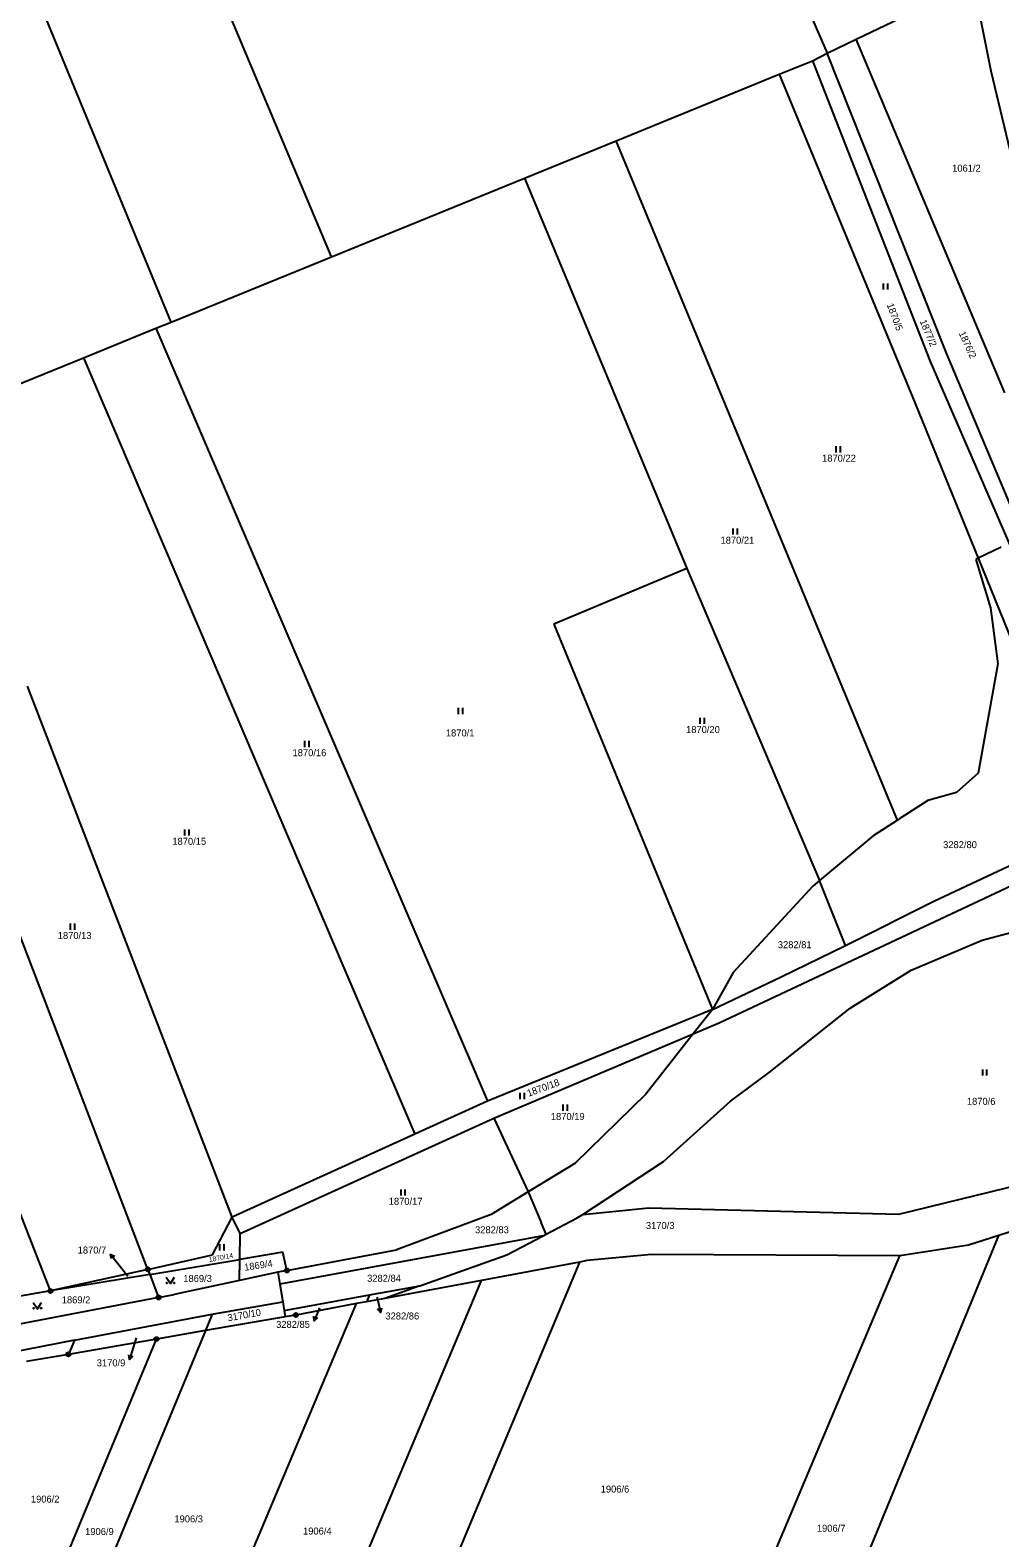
# Model space of a CAD drawing. Extents: x -736345 to -729997, y -1130177 to -1122501.
# Drawn here: x -732240.5 to -732004.4, y -1127413.6 to -1127046.9 of the extents above; entities that cross this region are included whole.
import ezdxf

# ---------------------------------------------------------------- set-up
doc = ezdxf.new("R2010")
doc.units = 0
for name, color, linetype in [('Vrstva 1', 7, 'Continuous'), ('Vrstva 16', 7, 'Continuous'), ('Vrstva 18', 7, 'Continuous'), ('Vrstva 25', 7, 'Continuous')]:
    doc.layers.add(name, color=color, linetype=linetype)

msp = doc.modelspace()

# ---------------------------------------------------------------- linework, layer by layer
at = {"layer": 'Vrstva 1'}
for points in [[(-732067.2, -1127005.01), (-732046.51, -1127052.5)], [(-732167.12, -1127101.98), (-732207.54, -1127005.98)], [(-732206.14, -1127117.86), (-732245.39, -1127022.54)], [(-732039.44, -1127049.1), (-732014.6, -1127037.14)], [(-732010.84, -1127035.58), (-732006.65, -1127056.77)], [(-732046.51, -1127052.5), (-732039.44, -1127049.1)], [(-732003.24, -1127135.12), (-732039.44, -1127049.1)], [(-732050.06, -1127054.31), (-732046.51, -1127052.5)], [(-732017.47, -1127125.41), (-732046.51, -1127052.5)], [(-732058.14, -1127057.6), (-732050.06, -1127054.31)], [(-732050.06, -1127054.31), (-732021.4, -1127127.45)], [(-732097.87, -1127073.78), (-732058.14, -1127057.6)], [(-732058.14, -1127057.6), (-732025.09, -1127137.67)], [(-732006.65, -1127056.77), (-731985.5, -1127145.11)], [(-732120.14, -1127082.85), (-732097.87, -1127073.78)], [(-732029.35, -1127238.98), (-732097.87, -1127073.78)], [(-732167.12, -1127101.98), (-732120.14, -1127082.85)], [(-732120.14, -1127082.85), (-732080.63, -1127177.77)], [(-732206.14, -1127117.86), (-732167.12, -1127101.98)], [(-732209.84, -1127119.37), (-732206.14, -1127117.86)], [(-732227.5, -1127126.56), (-732209.84, -1127119.37)], [(-732209.84, -1127119.37), (-732129.16, -1127307.38)], [(-731990.06, -1127190.34), (-732017.47, -1127125.41)], [(-732251.86, -1127136.48), (-732227.5, -1127126.56)], [(-732227.5, -1127126.56), (-732146.84, -1127315.35)], [(-732021.4, -1127127.45), (-731996.12, -1127185.72)], [(-732025.09, -1127137.67), (-732009.76, -1127175.32)], [(-732004.16, -1127172.62), (-732009.76, -1127175.32)], [(-732009.76, -1127175.32), (-732010.29, -1127175.58)], [(-732010.29, -1127175.58), (-732006.7, -1127187.41)], [(-732009.76, -1127175.32), (-731982.98, -1127241.1)], [(-732080.63, -1127177.77), (-732113, -1127191.36)], [(-732080.63, -1127177.77), (-732048.37, -1127253.7)], [(-732006.7, -1127187.41), (-732004.97, -1127200.99)], [(-732113, -1127191.36), (-732074.39, -1127285.05)], [(-732004.97, -1127200.99), (-732009.74, -1127227.61)], [(-732191.26, -1127335.53), (-732241.09, -1127206.45)], [(-732009.74, -1127227.61), (-732014.97, -1127232.27)], [(-732014.97, -1127232.27), (-732021.96, -1127234.24)], [(-732021.96, -1127234.24), (-732028.76, -1127238.6)], [(-732029.35, -1127238.98), (-732035.32, -1127242.81)], [(-732028.76, -1127238.6), (-732029.35, -1127238.98)], [(-732072.61, -1127288.22), (-731972.09, -1127241.06)], [(-732035.32, -1127242.81), (-732048.37, -1127253.7)], [(-732020.52, -1127258.75), (-731982.98, -1127241.1)], [(-732211.83, -1127348.26), (-732249.44, -1127250.24)], [(-732048.37, -1127253.7), (-732049.99, -1127255.05)], [(-732041.99, -1127269.5), (-732048.37, -1127253.7)], [(-732049.99, -1127255.05), (-732069.38, -1127276.09)], [(-732041.99, -1127269.5), (-732020.52, -1127258.75)], [(-732008.76, -1127268.23), (-731985.65, -1127262.01)], [(-732026.04, -1127275.46), (-732008.76, -1127268.23)], [(-732057.68, -1127277.14), (-732041.99, -1127269.5)], [(-732069.38, -1127276.09), (-732074.39, -1127285.05)], [(-732040.91, -1127284.7), (-732026.04, -1127275.46)], [(-732074.39, -1127285.05), (-732057.68, -1127277.14)], [(-732235.52, -1127353.51), (-732261.41, -1127287.38)], [(-732074.39, -1127285.05), (-732129.16, -1127307.38)], [(-732074.39, -1127285.05), (-732079.09, -1127291.01)], [(-732060.61, -1127300.36), (-732040.91, -1127284.7)], [(-732127.61, -1127311.52), (-732079.09, -1127291.01)], [(-732079.09, -1127291.01), (-732090.65, -1127305.69)], [(-732079.09, -1127291.01), (-732072.61, -1127288.22)], [(-732070.05, -1127307.39), (-732060.61, -1127300.36)], [(-732090.65, -1127305.69), (-732107.9, -1127322.48)], [(-732129.16, -1127307.38), (-732146.84, -1127315.35)], [(-732086.33, -1127322.05), (-732070.05, -1127307.39)], [(-732189.36, -1127339.57), (-732127.61, -1127311.52)], [(-732127.61, -1127311.52), (-732119.25, -1127329.42)], [(-732146.84, -1127315.35), (-732191.26, -1127335.53)], [(-732107.9, -1127322.48), (-732119.25, -1127329.42)], [(-732105.94, -1127334.92), (-732086.33, -1127322.05)], [(-732029.06, -1127334.84), (-731999.16, -1127327.57)], [(-732119.25, -1127329.42), (-732128.26, -1127334.93)], [(-732119.25, -1127329.42), (-732116.11, -1127336.84)], [(-732128.26, -1127334.93), (-732151.33, -1127343.5)], [(-732107.36, -1127335.73), (-732105.94, -1127334.92)], [(-732105.94, -1127334.92), (-732089.89, -1127333.32)], [(-732089.89, -1127333.32), (-732029.06, -1127334.84)], [(-732196.11, -1127344.72), (-732191.26, -1127335.53)], [(-732189.36, -1127339.57), (-732191.26, -1127335.53)], [(-732114.89, -1127339.71), (-732116.11, -1127336.84)], [(-732114.89, -1127339.71), (-732107.36, -1127335.73)], [(-731995.87, -1127337.18), (-732004.73, -1127340.02)], [(-732189.46, -1127345.84), (-732189.36, -1127339.57)], [(-732115.61, -1127340.09), (-732179.68, -1127351.82)], [(-732124.44, -1127344.76), (-732115.61, -1127340.09)], [(-732115.61, -1127340.09), (-732114.89, -1127339.71)], [(-732079.68, -1127522.36), (-732004.73, -1127340.02)], [(-732012.09, -1127342.38), (-732028.82, -1127344.93)], [(-732004.73, -1127340.02), (-732012.09, -1127342.38)], [(-732211.83, -1127348.26), (-732196.11, -1127344.72)], [(-732211.36, -1127349.48), (-732189.46, -1127345.84)], [(-732189.54, -1127350.95), (-732189.46, -1127345.84)], [(-732178.98, -1127344.09), (-732189.46, -1127345.84)], [(-732177.96, -1127348.53), (-732178.98, -1127344.09)], [(-732177.96, -1127348.53), (-732151.33, -1127343.5)], [(-732145.65, -1127352.3), (-732124.44, -1127344.76)], [(-732104.86, -1127346.14), (-732106.73, -1127346.49)], [(-732089.27, -1127344.63), (-732104.86, -1127346.14)], [(-732100.14, -1127513.88), (-732028.82, -1127344.93)], [(-732028.82, -1127344.93), (-732089.27, -1127344.63)], [(-732211.83, -1127348.26), (-732235.52, -1127353.51)], [(-732211.36, -1127349.48), (-732235.52, -1127353.51)], [(-732211.83, -1127348.26), (-732211.36, -1127349.48)], [(-732211.36, -1127349.48), (-732209.21, -1127355.09)], [(-732180.15, -1127348.93), (-732189.54, -1127350.95)], [(-732177.96, -1127348.53), (-732180.15, -1127348.93)], [(-732180.15, -1127348.93), (-732179.68, -1127351.82)], [(-732106.73, -1127346.49), (-732165.47, -1127486.8)], [(-732106.73, -1127346.49), (-732130.61, -1127350.94)], [(-732235.52, -1127353.51), (-732254.07, -1127356.76)], [(-732189.54, -1127350.95), (-732205.44, -1127354.37)], [(-732184.37, -1127478.96), (-732130.61, -1127350.94)], [(-732179.68, -1127351.82), (-732178.99, -1127356.14)], [(-732157.89, -1127354.45), (-732145.65, -1127352.3)], [(-732130.61, -1127350.94), (-732154.18, -1127355.33)], [(-732145.65, -1127352.3), (-732154.18, -1127355.33)], [(-732209.21, -1127355.09), (-732243.93, -1127361.72)], [(-732209.21, -1127355.09), (-732205.44, -1127354.37)], [(-732208.45, -1127469.11), (-732161.02, -1127356.6)], [(-732196.13, -1127359.16), (-732178.99, -1127356.14)], [(-732178.99, -1127356.14), (-732178.65, -1127358.24)], [(-732178.65, -1127358.24), (-732157.89, -1127354.45)], [(-732161.02, -1127356.6), (-732175.79, -1127359.36)], [(-732158.59, -1127356.15), (-732161.02, -1127356.6)], [(-732157.89, -1127354.45), (-732158.59, -1127356.15)], [(-732154.18, -1127355.33), (-732158.59, -1127356.15)], [(-732229.7, -1127365.45), (-732196.13, -1127359.16)], [(-732196.13, -1127359.16), (-732197.79, -1127363.16)], [(-732178.4, -1127359.81), (-732197.79, -1127363.16)], [(-732178.65, -1127358.24), (-732178.4, -1127359.81)], [(-732175.79, -1127359.36), (-732178.4, -1127359.81)], [(-732197.79, -1127363.16), (-732236.89, -1127457.5)], [(-732197.79, -1127363.16), (-732209.71, -1127365.22)], [(-732229.7, -1127365.45), (-732293.91, -1127378.05)], [(-732246.36, -1127453.64), (-732209.71, -1127365.22)], [(-732209.71, -1127365.22), (-732231.15, -1127368.93)], [(-732229.7, -1127365.45), (-732231.15, -1127368.93)], [(-732231.15, -1127368.93), (-732241.33, -1127370.69)]]:
    msp.add_lwpolyline(points, dxfattribs=at)
at = {"layer": 'Vrstva 16'}
for points in [[(-732216.65, -1127349.97), (-732219.04, -1127346.96)], [(-732156.07, -1127355.02), (-732155.88, -1127355.83)], [(-732170.08, -1127357.63), (-732170.22, -1127358)], [(-732214.68, -1127364.9), (-732215.4, -1127367.28)]]:
    msp.add_lwpolyline(points, dxfattribs=at)
at = {"layer": 'Vrstva 25'}
for points in [[(-732032.747, -1127109.995), (-732032.747, -1127108.495)], [(-732031.713, -1127109.995), (-732031.713, -1127108.495)], [(-732044.257, -1127149.585), (-732044.257, -1127148.085)], [(-732043.223, -1127149.585), (-732043.223, -1127148.085)], [(-732069.347, -1127169.545), (-732069.347, -1127168.045)], [(-732068.313, -1127169.545), (-732068.313, -1127168.045)], [(-732136.187, -1127213.195), (-732136.187, -1127211.695)], [(-732135.153, -1127213.195), (-732135.153, -1127211.695)], [(-732077.407, -1127215.595), (-732077.407, -1127214.095)], [(-732076.373, -1127215.595), (-732076.373, -1127214.095)], [(-732173.577, -1127221.225), (-732173.577, -1127219.725)], [(-732172.543, -1127221.225), (-732172.543, -1127219.725)], [(-732202.787, -1127242.775), (-732202.787, -1127241.275)], [(-732201.753, -1127242.775), (-732201.753, -1127241.275)], [(-732230.637, -1127265.685), (-732230.637, -1127264.185)], [(-732229.603, -1127265.685), (-732229.603, -1127264.185)], [(-732008.627, -1127301.145), (-732008.627, -1127299.645)], [(-732007.593, -1127301.145), (-732007.593, -1127299.645)], [(-732121.207, -1127306.835), (-732121.207, -1127305.335)], [(-732120.173, -1127306.835), (-732120.173, -1127305.335)], [(-732110.707, -1127309.685), (-732110.707, -1127308.185)], [(-732109.673, -1127309.685), (-732109.673, -1127308.185)], [(-732150.197, -1127330.325), (-732150.197, -1127328.825)], [(-732149.163, -1127330.325), (-732149.163, -1127328.825)], [(-732194.267, -1127343.665), (-732194.267, -1127342.165)], [(-732193.233, -1127343.665), (-732193.233, -1127342.165)], [(-732219.04, -1127346.96), (-732220.903, -1127344.609)], [(-732220.674, -1127345.704), (-732220.903, -1127344.609), (-732219.89, -1127345.083)], [(-732207.32, -1127350.17), (-732206.32, -1127351.67), (-732205.32, -1127350.17)], [(-732239.71, -1127356.32), (-732238.71, -1127357.82), (-732237.71, -1127356.32)], [(-732155.88, -1127355.83), (-732155.201, -1127358.751)], [(-732170.498, -1127360.042), (-732171.334, -1127360.785), (-732171.426, -1127359.671)], [(-732170.22, -1127358), (-732171.334, -1127360.785)], [(-732154.94, -1127357.664), (-732155.201, -1127358.751), (-732155.913, -1127357.891)], [(-732215.4, -1127367.28), (-732216.267, -1127370.151)], [(-732215.499, -1127369.339), (-732216.267, -1127370.151), (-732216.456, -1127369.05)]]:
    msp.add_lwpolyline(points, dxfattribs=at)
for centre, radius in [((-732211.83, -1127348.26), 0.5), ((-732211.83, -1127348.26), 0.032), ((-732177.96, -1127348.53), 0.5), ((-732177.96, -1127348.53), 0.032), ((-732235.52, -1127353.51), 0.5), ((-732235.52, -1127353.51), 0.032), ((-732207.22, -1127351.57), 0.1), ((-732205.42, -1127351.57), 0.1), ((-732209.21, -1127355.09), 0.5), ((-732209.21, -1127355.09), 0.032), ((-732239.61, -1127357.72), 0.1), ((-732237.81, -1127357.72), 0.1), ((-732175.79, -1127359.36), 0.5), ((-732175.79, -1127359.36), 0.032), ((-732209.71, -1127365.22), 0.5), ((-732209.71, -1127365.22), 0.032), ((-732231.15, -1127368.93), 0.5), ((-732231.15, -1127368.93), 0.032)]:
    msp.add_circle(centre, radius, dxfattribs=at)

# ---------------------------------------------------------------- texts
at = {"layer": 'Vrstva 16'}
for s, p in [('1870/7', (-732228.897, -1127344.41)), ('3282/85', (-732180.597, -1127362.49)), ('3282/86', (-732154, -1127360.45)), ('3170/9', (-732224.257, -1127371.85))]:
    msp.add_text(s, height=1.7, dxfattribs=at).set_placement(p)
at = {"layer": 'Vrstva 18'}
for s, height, p in [('1061/2', 1.7, (-732016.07, -1127081.3)), ('1870/22', 1.7, (-732047.72, -1127151.82)), ('1870/21', 1.7, (-732072.44, -1127171.78)), ('1870/1', 1.7, (-732139.28, -1127218.65)), ('1870/20', 1.7, (-732080.83, -1127217.83)), ('1870/16', 1.7, (-732176.6, -1127223.46)), ('1870/15', 1.7, (-732205.85, -1127245.01)), ('3282/80', 1.7, (-732018.26, -1127245.82)), ('1870/13', 1.7, (-732233.74, -1127267.92)), ('3282/81', 1.7, (-732058.49, -1127270.15)), ('1870/6', 1.7, (-732012.48, -1127308.24)), ('1870/19', 1.7, (-732113.73, -1127311.92)), ('1870/17', 1.7, (-732153.19, -1127332.56)), ('3282/83', 1.7, (-732132.18, -1127339.48)), ('3170/3', 1.7, (-732090.59, -1127338.45)), ('1870/7', 0.1, (-732216.45, -1127349.77)), ('1869/3', 1.7, (-732203.19, -1127351.32)), ('3282/84', 1.7, (-732158.45, -1127351.28)), ('1869/2', 1.7, (-732232.77, -1127356.53)), ('3282/86', 0.1, (-732155.87, -1127354.82)), ('3282/85', 0.1, (-732169.88, -1127357.44)), ('3170/9', 0.1, (-732214.48, -1127364.7)), ('1906/6', 1.7, (-732101.6, -1127402.54)), ('1906/2', 1.7, (-732240.28, -1127404.98)), ('1906/3', 1.7, (-732205.35, -1127409.8)), ('1906/9', 1.7, (-732227.078, -1127412.88)), ('1906/4', 1.7, (-732174.05, -1127412.75)), ('1906/7', 1.7, (-732048.99, -1127412.07))]:
    msp.add_text(s, height=height, dxfattribs=at).set_placement(p)
for s, height, rotation, p in [('1870/5', 1.7, 290.80231, (-732032.033, -1127113.655)), ('1877/2', 1.7, 293.10233, (-732023.998, -1127117.665)), ('1876/2', 1.7, 294.60234, (-732014.515, -1127120.578)), ('1870/18', 1.7, 20.20016, (-732119.162, -1127306.294)), ('1870/14', 1.2, 10.40008, (-732196.87, -1127346.508)), ('1869/4', 1.7, 8.40007, (-732188.232, -1127348.613)), ('3170/10', 1.7, 10.10008, (-732192.269, -1127360.919))]:
    msp.add_text(s, height=height, rotation=rotation, dxfattribs=at).set_placement(p)

doc.saveas('drawing.dxf')
